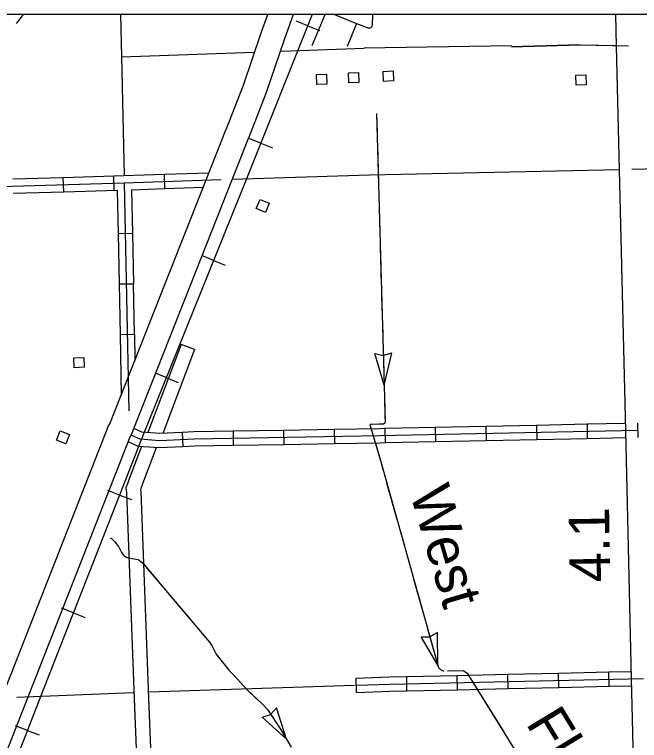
# Model space of a CAD drawing. Extents: x 1084508 to 1142749, y 1057638 to 1093403.
# Drawn here: x 1106932 to 1108979, y 1091023 to 1093403 of the extents above; entities that cross this region are included whole.
import ezdxf

# ---------------------------------------------------------------- set-up
doc = ezdxf.new("R2010")
doc.units = 0
for name, color, linetype in [('DSN_DRFT_Named-Boundary', 7, 'Continuous'), ('Level 10', 7, 'Continuous'), ('Level 15', 7, 'Continuous'), ('Level 32', 7, 'Continuous'), ('Level 33', 7, 'Continuous'), ('Level 34', 7, 'Continuous'), ('Level 35', 7, 'Continuous'), ('Level 40', 7, 'Continuous'), ('Level 43', 7, 'Continuous'), ('Level 46', 7, 'Continuous'), ('Level 48', 7, 'Continuous'), ('Level 5', 7, 'Continuous'), ('Level 56', 7, 'Continuous'), ('Level 57', 7, 'Continuous'), ('Level 6', 7, 'Continuous')]:
    doc.layers.add(name, color=color, linetype=linetype)

msp = doc.modelspace()

# ---------------------------------------------------------------- linework, layer by layer
at = {"layer": 'DSN_DRFT_Named-Boundary'}
msp.add_lwpolyline([(1084507.9, 1057640), (1142749.2, 1057640), (1142749.2, 1093403.4), (1084507.9, 1093403.4)], close=True, dxfattribs=at)
at = {"layer": 'Level 10'}
for p, q in [((1108904.3, 1093300), (1108901.6, 1093403.4)), ((1108934.4, 1092038.9), (1108904.3, 1093300))]:
    msp.add_line(p, q, dxfattribs=at)
msp.add_lwpolyline([(1109078.9, 1087909.5), (1109059.2, 1087947.8), (1109038.2, 1088006.8), (1109034.5, 1088031.4), (1108994, 1089577.2), (1108953, 1091226.2), (1108934.4, 1092038.9)], dxfattribs=at)
at = {"layer": 'Level 15'}
msp.add_line((1107625.5, 1093027.2), (1107625.4, 1093026.9), dxfattribs=at)
for points in [[(1107625.4, 1093026.9), (1107681.7, 1093171.8), (1107741.5, 1093346.3), (1107761.7, 1093403.4)], [(1107845, 1093403.4), (1107815.5, 1093320.4), (1107755.4, 1093144.8), (1107698.5, 1092998.5)], [(1105578.1, 1087817.3), (1107239.9, 1092054.4), (1107244.4, 1092061.3), (1107625.5, 1093027.2)], [(1107698.6, 1092998.8), (1107314.5, 1092025), (1107310, 1092018.2), (1105663.3, 1087819.8)]]:
    msp.add_lwpolyline(points, dxfattribs=at)
at = {"layer": 'Level 32'}
for p, q in [((1107424.4, 1092832.8), (1107422.8, 1092879.8)), ((1107093, 1092822.3), (1107091.6, 1092869.4)), ((1107258.7, 1092827.3), (1107257.3, 1092874.4)), ((1107270.9, 1092685.7), (1107318, 1092686.6)), ((1107274.2, 1092520), (1107321.3, 1092520.9)), ((1107277.5, 1092354.3), (1107324.6, 1092355.2)), ((1107979.1, 1092042.9), (1107979.9, 1091995.9)), ((1108144.7, 1092045.9), (1108145.7, 1091998.8)), ((1108310.4, 1092049.4), (1108311.4, 1092002.3)), ((1108476.1, 1092052.9), (1108477.1, 1092005.8)), ((1108641.8, 1092056.4), (1108642.8, 1092009.3)), ((1108807.5, 1092059.9), (1108808.5, 1092012.8)), ((1108973.2, 1092063.4), (1108974.2, 1092016.3)), ((1107481.3, 1092033.1), (1107483.5, 1091986.1)), ((1107647.7, 1092037.1), (1107648.5, 1091990)), ((1107813.4, 1092040), (1107814.2, 1091992.9)), ((1108217.7, 1091186), (1108216.7, 1091233.1)), ((1108383.4, 1091189.8), (1108382.3, 1091236.9)), ((1108549.1, 1091193.5), (1108548, 1091240.6)), ((1108714.8, 1091197.3), (1108713.7, 1091244.4)), ((1108880.5, 1091201), (1108879.4, 1091248.1)), ((1108052.3, 1091181), (1108050.7, 1091228.1))]:
    msp.add_line(p, q, dxfattribs=at)
for points in [[(1108560.3, 1093297.1), (1108784.9, 1093303.8)], [(1108784.9, 1093303.8), (1108943.5, 1093301.1)], [(1115642.7, 1093073.6), (1115305.5, 1093066), (1113979.1, 1093007.4), (1113567.7, 1092992.3), (1113366.1, 1092982.3), (1113108.8, 1092975.9), (1111051.7, 1092950.4), (1110625.8, 1092936.7), (1108954.1, 1092895)], [(1107257.3, 1092874.4), (1107290.4, 1092875.4), (1107422.8, 1092879.8)], [(1107422.8, 1092879.8), (1107569.3, 1092884.8)], [(1103451.4, 1092779.5), (1103961, 1092785.2), (1104159.5, 1092783.8), (1105042.6, 1092800.2), (1105214.3, 1092800.8), (1105352.4, 1092805.1), (1106354.4, 1092825.1), (1106372.5, 1092827.4), (1106395.5, 1092835.6), (1106416.7, 1092840.5), (1106442.9, 1092840.9), (1106471.2, 1092830.2), (1106482.8, 1092827.4), (1107291.1, 1092851.9)], [(1106925.9, 1092864.4), (1107091.6, 1092869.4)], [(1107091.6, 1092869.4), (1107257.3, 1092874.4)], [(1107291.1, 1092851.9), (1107608.6, 1092862.5)], [(1107291.1, 1092851.9), (1107306, 1092103.7)], [(1107093, 1092822.3), (1107268.1, 1092827.6)], [(1107268.1, 1092827.6), (1107270.9, 1092685.7)], [(1107315.1, 1092829.1), (1107424.4, 1092832.8)], [(1107315.1, 1092829.1), (1107318, 1092686.6)], [(1107424.4, 1092832.8), (1107550.5, 1092837)], [(1106927.4, 1092817.3), (1107093, 1092822.3)], [(1107270.9, 1092685.7), (1107274.2, 1092520)], [(1107318, 1092686.6), (1107321.3, 1092520.9)], [(1107274.2, 1092520), (1107277.5, 1092354.3)], [(1107324.5, 1092354.8), (1107321.2, 1092520.5)], [(1107324.6, 1092355.2), (1107321.3, 1092520.9)], [(1107277.5, 1092354.3), (1107281.5, 1092155.2)], [(1107324.6, 1092355.2), (1107326.3, 1092268.8)], [(1107481.3, 1092033.1), (1107407, 1092029.7), (1107349.2, 1092034), (1107322.8, 1092046.2)], [(1107979.1, 1092042.9), (1107813.4, 1092040)], [(1108144.7, 1092045.9), (1108128.7, 1092045.6), (1107979.1, 1092042.9)], [(1108310.4, 1092049.4), (1108144.7, 1092045.9)], [(1108476.1, 1092052.9), (1108310.4, 1092049.4)], [(1108641.8, 1092056.4), (1108476.1, 1092052.9)], [(1108807.5, 1092059.9), (1108641.8, 1092056.4)], [(1108933.9, 1092062.6), (1108807.5, 1092059.9)], [(1108129.1, 1092022), (1107520.2, 1092011.3), (1107406.7, 1092006.1), (1107343.2, 1092010.8), (1107314.2, 1092024.3)], [(1107647.7, 1092037.1), (1107519.5, 1092034.9), (1107481.3, 1092033.1)], [(1107813.4, 1092040), (1107647.7, 1092037.1)], [(1108973.7, 1092039.9), (1108129.1, 1092022)], [(1107483.5, 1091986.1), (1107406.4, 1091982.5), (1107337.2, 1091987.7), (1107305.5, 1092002.3)], [(1107979.9, 1091995.9), (1107814.2, 1091992.9)], [(1108145.7, 1091998.8), (1108129.6, 1091998.5), (1107979.9, 1091995.9)], [(1108311.4, 1092002.3), (1108145.7, 1091998.8)], [(1108477.1, 1092005.8), (1108311.4, 1092002.3)], [(1108642.8, 1092009.3), (1108477.1, 1092005.8)], [(1108808.5, 1092012.8), (1108642.8, 1092009.3)], [(1108935, 1092015.5), (1108808.5, 1092012.8)], [(1107648.5, 1091990), (1107521, 1091987.8), (1107483.5, 1091986.1)], [(1107814.2, 1091992.9), (1107648.5, 1091990)], [(1108050.7, 1091228.1), (1108160.6, 1091231.8), (1108216.7, 1091233.1)], [(1108216.7, 1091233.1), (1108382.3, 1091236.9)], [(1108382.3, 1091236.9), (1108548, 1091240.6)], [(1108548, 1091240.6), (1108713.7, 1091244.4)], [(1108713.7, 1091244.4), (1108879.4, 1091248.1)], [(1108879.4, 1091248.1), (1108952.5, 1091249.8)], [(1108161.3, 1091208.3), (1108992.2, 1091227.1)], [(1108051.5, 1091204.5), (1108161.3, 1091208.3)], [(1108052.3, 1091181), (1108161.9, 1091184.8), (1108217.7, 1091186)], [(1108217.7, 1091186), (1108383.4, 1091189.8)], [(1108383.4, 1091189.8), (1108549.1, 1091193.5)], [(1108549.1, 1091193.5), (1108714.8, 1091197.3)], [(1108714.8, 1091197.3), (1108880.5, 1091201)], [(1108880.5, 1091201), (1108953.6, 1091202.7)]]:
    msp.add_lwpolyline(points, dxfattribs=at)
at = {"layer": 'Level 33'}
msp.add_line((1107907.5, 1093302.1), (1107950, 1093403.4), dxfattribs=at)
for points in [[(1107979.8, 1093403.4), (1108052.4, 1093373.8), (1108092.3, 1093358.8)], [(1108105.1, 1093403.4), (1108103.2, 1093369.7), (1108102.3, 1093364.7), (1108100.9, 1093361.4), (1108098.8, 1093359.2), (1108095.9, 1093358.2), (1108094.9, 1093358.3), (1108092.3, 1093358.8)]]:
    msp.add_lwpolyline(points, dxfattribs=at)
at = {"layer": 'Level 34'}
for points in [[(1108052.4, 1093373.8), (1108022.1, 1093298.5)], [(1108784.9, 1093303.8), (1108560.3, 1093297.1)], [(1108784.9, 1093303.8), (1108904.3, 1093301.7)]]:
    msp.add_lwpolyline(points, dxfattribs=at)
at = {"layer": 'Level 40'}
for p, q in [((1107892.5, 1093366.4), (1107854.1, 1093381.8)), ((1107892.5, 1093366.4), (1107931, 1093351)), ((1107738.5, 1092981.8), (1107700, 1092997.2)), ((1107738.5, 1092981.8), (1107776.9, 1092966.4)), ((1107584, 1092597.3), (1107545.5, 1092612.8)), ((1107584, 1092597.3), (1107622.4, 1092581.9)), ((1107429.2, 1092213), (1107394.2, 1092227.1)), ((1107429.2, 1092213), (1107467.7, 1092197.5)), ((1107276.2, 1091828), (1107237.6, 1091843.1)), ((1107276.2, 1091828), (1107314.7, 1091812.9)), ((1107124.9, 1091442.3), (1107086.3, 1091457.4)), ((1107124.9, 1091442.3), (1107163.5, 1091427.1)), ((1106973.9, 1091056.4), (1106935.3, 1091071.5)), ((1106973.9, 1091056.4), (1107012.5, 1091041.4))]:
    msp.add_line(p, q, dxfattribs=at)
msp.add_lwpolyline([(1107907.3, 1093403.4), (1107691.4, 1092864.2), (1107347, 1092008.8), (1107018.1, 1091170), (1106370.1, 1089505.2), (1105703.2, 1087817.8), (1105593.6, 1087538.5)], dxfattribs=at)
msp.add_lwpolyline([(1107907.3, 1093403.4), (1107691.4, 1092864.2), (1107347, 1092008.8), (1107018.1, 1091170), (1106370.1, 1089505.2), (1105703.2, 1087817.8), (1105593.6, 1087538.5)], dxfattribs=at)
at = {"layer": 'Level 43'}
for p, q in [((1108142.7, 1092188.5), (1108111.9, 1092291.8)), ((1108111.9, 1092291.8), (1108139.8, 1092285.1)), ((1108167.7, 1092293.3), (1108140.2, 1092285.2)), ((1108142.7, 1092188.5), (1108167.7, 1092293.3)), ((1108317.7, 1091377.7), (1108293, 1091363.1)), ((1108318.9, 1091270), (1108317.7, 1091377.7)), ((1108264, 1091362.7), (1108292.7, 1091363)), ((1108318.9, 1091270), (1108264, 1091362.7)), ((1107790.3, 1091130.5), (1107771.1, 1091109.2)), ((1107823.2, 1091027.6), (1107790.3, 1091130.5)), ((1107743.6, 1091100), (1107770.8, 1091109)), ((1107823, 1091027.6), (1107743.6, 1091100))]:
    msp.add_line(p, q, dxfattribs=at)
for points in [[(1108118.3, 1093079), (1108145.9, 1092070.1), (1108144.6, 1092064.1), (1108140.6, 1092060.1), (1108124.9, 1092060.1)], [(1108118.3, 1093079), (1108120, 1093016.9)], [(1108121.2, 1092975.5), (1108124.6, 1092851.2)], [(1108125.7, 1092809.8), (1108129.1, 1092685.6)], [(1108130.2, 1092644.1), (1108133.6, 1092519.9)], [(1108134.7, 1092478.5), (1108138.1, 1092354.2)], [(1108139.3, 1092312.8), (1108142.7, 1092188.5)], [(1108143.8, 1092147.1), (1108145.5, 1092085)], [(1108145.5, 1092085), (1108145.9, 1092070.1), (1108144.6, 1092064.1), (1108140.6, 1092060.1), (1108124.9, 1092060.1), (1108105.1, 1092059.5)], [(1108124.9, 1092060.1), (1108096.4, 1092059.2), (1108132.8, 1091933.7)], [(1108114.3, 1091997.7), (1108132.8, 1091933.7), (1108139.9, 1091908.3)], [(1108132.8, 1091933.7), (1108321.1, 1091262.2), (1108327.2, 1091255.8), (1108338.7, 1091250.9)], [(1108151.1, 1091868.4), (1108184.7, 1091748.7)], [(1108195.9, 1091708.8), (1108229.4, 1091589.2)], [(1107244.9, 1091688.1), (1107249.7, 1091685.1), (1107260.5, 1091674.2), (1107272.5, 1091659.2), (1107282.1, 1091639.8), (1107290.1, 1091630), (1107300.8, 1091622.8), (1107317.6, 1091620.4), (1107336.6, 1091616.7), (1107349.2, 1091608.4), (1107570.8, 1091345.6), (1107579.5, 1091332.7)], [(1107244.9, 1091688.1), (1107249.7, 1091685.1), (1107260.5, 1091674.2), (1107272.5, 1091659.2), (1107282.1, 1091639.8), (1107282.3, 1091639.6)], [(1107353.4, 1091603.5), (1107406.6, 1091540.4)], [(1108240.6, 1091549.3), (1108274.2, 1091429.6)], [(1107433.3, 1091508.7), (1107513.4, 1091413.6)], [(1107540.1, 1091381.9), (1107570.8, 1091345.6), (1107579.5, 1091332.7), (1107592.9, 1091306.1), (1107612.4, 1091281.6)], [(1108285.4, 1091389.7), (1108318.9, 1091270)], [(1107579.5, 1091332.7), (1107592.9, 1091306.1), (1107634.4, 1091254.2), (1107649.5, 1091238.7), (1107695, 1091187.9), (1107742.8, 1091143.4), (1107760.6, 1091124.9), (1107803, 1091060.1), (1107838.7, 1091002)], [(1107638.8, 1091249.6), (1107649.5, 1091238.7), (1107695, 1091187.9), (1107724.9, 1091160.1)], [(1108350.7, 1091251.3), (1108402, 1091252.9), (1108411, 1091246.9)], [(1108402, 1091252.9), (1108414.6, 1091244.5), (1108978.6, 1090335.1)], [(1108411, 1091246.9), (1108414.6, 1091244.5), (1108417.2, 1091240.2)], [(1108466.9, 1091160.1), (1108532.4, 1091054.5)], [(1107754.6, 1091131.2), (1107760.6, 1091124.9), (1107803, 1091060.1), (1107822.9, 1091027.6)]]:
    msp.add_lwpolyline(points, dxfattribs=at)
at = {"layer": 'Level 46'}
for points in [[(1107521.6, 1092304.7), (1107477.6, 1092321.4), (1107368.1, 1092032.6)], [(1107521.6, 1092304.7), (1107417.6, 1092030.2)], [(1107347.4, 1091986.9), (1107307.1, 1091880.8), (1107301.8, 1091865.1), (1107296.7, 1091852.1), (1107298.3, 1091836.4), (1107323.9, 1091160.1), (1107350.1, 1090503.9), (1107163.2, 1090513.5), (1107012, 1090082.6), (1106673.2, 1090111.4), (1106641.1, 1090094.1), (1106628.7, 1090082), (1106417.5, 1089519.7), (1106461.9, 1089504)], [(1107396.4, 1091983.3), (1107351.4, 1091864.8), (1107346, 1091849), (1107344.7, 1091845.6), (1107345.3, 1091839.7), (1107370.9, 1091161.9), (1107399.2, 1090454.3), (1107196, 1090464.7), (1107044.4, 1090032.6), (1106683.2, 1090063.3), (1106669.2, 1090055.7), (1106669.1, 1090055.6), (1106461.9, 1089504)]]:
    msp.add_lwpolyline(points, dxfattribs=at)
at = {"layer": 'Level 5'}
msp.add_line((1107282.4, 1093264.5), (1107290.6, 1092875.4), dxfattribs=at)
for points in [[(1108094.4, 1092876.6), (1107645, 1092862.8)], [(1108914, 1092894.1), (1108094.4, 1092876.6)], [(1107372.3, 1091182.5), (1108045.5, 1091204.5)], [(1106939, 1091165.8), (1107320.4, 1091180.7)]]:
    msp.add_lwpolyline(points, dxfattribs=at)
at = {"layer": 'Level 56'}
for points in [[(1108027.3, 1093179.2), (1108026, 1093211.9), (1108058.8, 1093213.2), (1108060.1, 1093180.6)], [(1108140.9, 1093184.3), (1108139.6, 1093216.9), (1108172.3, 1093218.3), (1108173.7, 1093185.6)], [(1107922.7, 1093173.6), (1107921.4, 1093206.2), (1107954.1, 1093207.5), (1107955.4, 1093174.9)], [(1108772.4, 1093171.7), (1108771.1, 1093204.3), (1108803.9, 1093205.6), (1108805.1, 1093173)], [(1107736.4, 1092797.2), (1107766.6, 1092784.8), (1107754.1, 1092754.5), (1107723.9, 1092766.9)], [(1107127.6, 1092245.5), (1107126.3, 1092278.1), (1107159.1, 1092279.5), (1107160.4, 1092246.8)], [(1107069.5, 1092007.6), (1107081.3, 1092038), (1107111.8, 1092026.2), (1107100.1, 1091995.8)]]:
    msp.add_lwpolyline(points, close=True, dxfattribs=at)
at = {"layer": 'Level 57'}
msp.add_line((1106960.2, 1093403.4), (1106936.9, 1093373.7), dxfattribs=at)
at = {"layer": 'Level 6'}
for points in [[(1107279.5, 1093403.4), (1107282.4, 1093264.5), (1107717.3, 1093279.8)], [(1107805.3, 1093283), (1108077.8, 1093292.6)], [(1108560.4, 1093300.2), (1108077.8, 1093292.6)]]:
    msp.add_lwpolyline(points, dxfattribs=at)

# ---------------------------------------------------------------- texts
at = {"layer": 'Level 35'}
for s, rotation, p in [('West', 286.3049, (1108226.1, 1091836.9)), ('Flat', 301.2433, (1108604.9, 1091080))]:
    msp.add_text(s, height=132.58, rotation=rotation, dxfattribs=at).set_placement(p)
at = {"layer": 'Level 48'}
msp.add_text('4.1', height=132.58, rotation=90.8809, dxfattribs=at).set_placement((1108883.5, 1091542.9))

doc.saveas('drawing.dxf')
